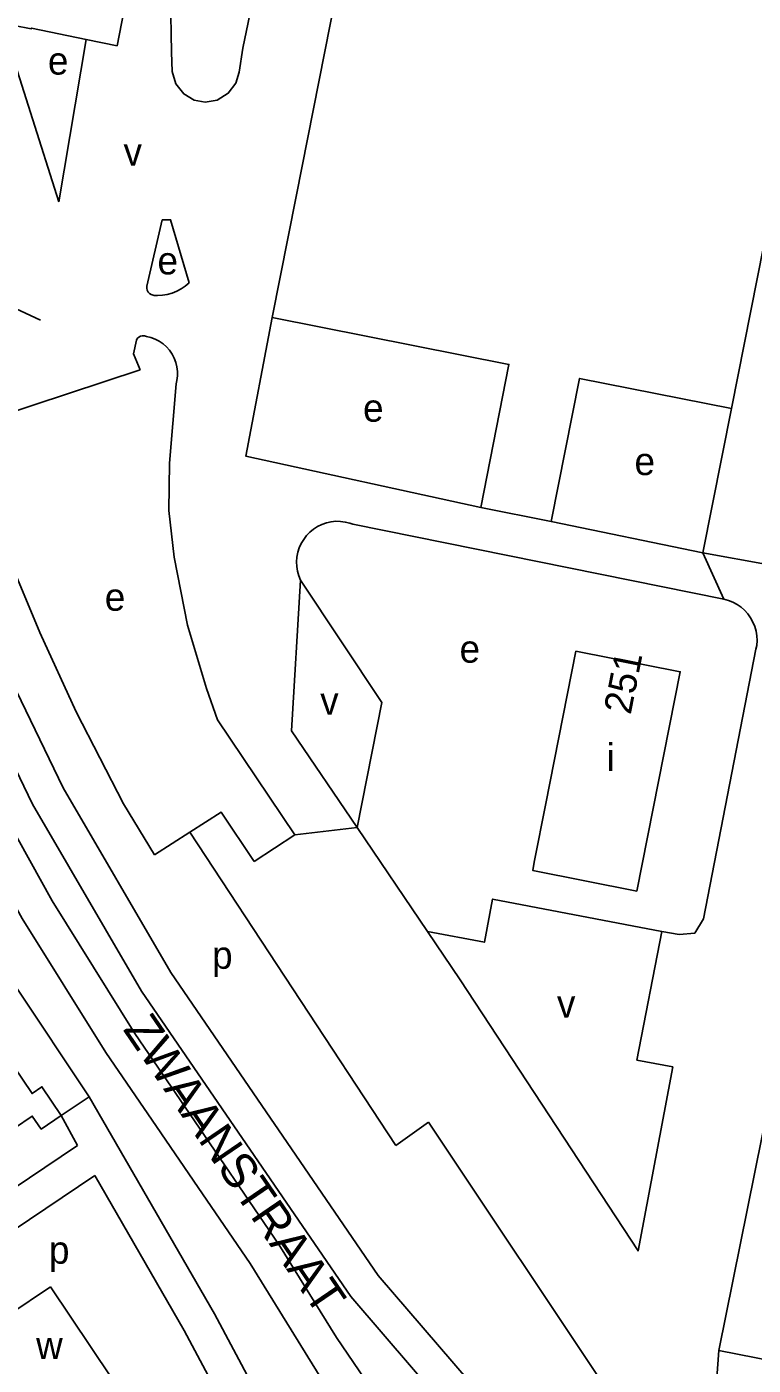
# Model space of a CAD drawing. Extents: x 158356 to 159894, y 383831 to 385260.
# Drawn here: x 159274 to 159379.2, y 384580.8 to 384774.6 of the extents above; entities that cross this region are included whole.
import ezdxf

# ---------------------------------------------------------------- set-up
doc = ezdxf.new("R2010")
doc.units = 0
for name, color, linetype in [('BLT_Basislijn', 7, 'Continuous'), ('BLT_Bebouwing', 7, 'Continuous'), ('BLT_Centroide', 7, 'Continuous'), ('BLT_Huisnummer', 7, 'Continuous'), ('BLT_Straatnaam', 7, 'Continuous'), ('BLT_Vlakafsluiter', 7, 'Continuous')]:
    doc.layers.add(name, color=color, linetype=linetype)

msp = doc.modelspace()

# ---------------------------------------------------------------- linework, layer by layer
at = {"layer": 'BLT_Basislijn'}
for p, q in [((159314.76, 384817.72), (159305.27, 384771.47)), ((159294.58, 384794.58), (159294.93, 384770.9)), ((159270.42, 384775.13), (159278.64, 384749.24)), ((159282.6, 384772.76), (159278.64, 384749.24)), ((159305.27, 384771.47), (159304.74, 384768.02)), ((159293.58, 384746.65), (159291.36, 384737.04)), ((159275.96, 384732.1), (159270.27, 384734.75)), ((159289.85, 384729.19), (159289.46, 384727.24)), ((159289.46, 384727.24), (159290.42, 384724.92)), ((159263.67, 384716.09), (159290.42, 384724.92)), ((159371.93, 384698.43), (159376.06, 384719.31)), ((159321.22, 384702.57), (159374.94, 384691.71)), ((159349.94, 384702.97), (159371.93, 384698.43)), ((159371.93, 384698.43), (159381.53, 384696.68)), ((159379.61, 384684.48), (159372.02, 384645.44)), ((159297.62, 384657.98), (159292.49, 384654.69)), ((159327.44, 384612.58), (159297.62, 384657.98)), ((159321.85, 384658.63), (159332.04, 384643.58)), ((159332.04, 384643.58), (159336.77, 384636.6)), ((159362.33, 384624.96), (159365.97, 384643.6)), ((159368.48, 384643.14), (159365.97, 384643.6)), ((159283.03, 384619.67), (159272.34, 384635.69)), ((159278.96, 384616.95), (159281.32, 384612.62)), ((159292.78, 384615.33), (159298.81, 384606.52)), ((159332.15, 384615.97), (159327.44, 384612.58)), ((159409.74, 384500), (159332.15, 384615.97)), ((159257.08, 384596.26), (159281.32, 384612.62)), ((159259.87, 384592.11), (159283.82, 384608.28)), ((159374.24, 384582.91), (159373.95, 384578.96))]:
    msp.add_line(p, q, dxfattribs=at)
for points in [[(159078.95, 384989.43), (159096.2, 384978.92), (159116.42, 384963.88), (159133.76, 384948.84), (159152.75, 384928.69), (159175.27, 384898.83), (159191.66, 384869.8), (159265.75, 384692.27), (159279.24, 384664.38), (159294.85, 384637.65), (159324.9, 384593.77), (159342.37, 384573.46), (159351.56, 384565.34), (159355.82, 384562.28)], [(159292.78, 384615.33), (159285.44, 384626.08), (159273.33, 384645.49), (159263.43, 384663.32), (159251.53, 384689.59), (159213.29, 384782.3)], [(159225.16, 384776.55), (159261.19, 384690.21), (159274.82, 384662.03), (159290.62, 384634.97), (159320.93, 384590.72)], [(159221.67, 384775.1), (159256.12, 384691.58), (159267.9, 384665.57), (159277.64, 384648.03), (159289.62, 384628.82), (159296.91, 384618.16)], [(159298.24, 384763.98), (159296.72, 384764.87), (159295.57, 384766.33), (159295.06, 384768.09), (159294.93, 384770.9)], [(159304.74, 384768.02), (159304.27, 384766.41), (159303.17, 384764.95), (159301.58, 384763.98), (159299.84, 384763.69), (159298.24, 384763.98)], [(159293.58, 384746.65), (159294.82, 384746.65), (159297.48, 384737.49)], [(159291.36, 384737.04), (159291.35, 384736.74), (159291.41, 384736.44), (159291.56, 384736.18), (159291.76, 384735.96), (159292.02, 384735.8), (159292.31, 384735.72), (159292.42, 384735.7)], [(159296.93, 384737.03), (159296.34, 384736.62), (159295.7, 384736.28), (159295.04, 384736.01), (159294.34, 384735.82), (159293.63, 384735.71), (159292.91, 384735.68), (159292.42, 384735.7)], [(159297.48, 384737.49), (159296.93, 384737.03)], [(159309.53, 384732.51), (159305.72, 384712.39), (159339.73, 384705)], [(159289.85, 384729.19), (159289.99, 384729.45), (159290.2, 384729.65), (159290.45, 384729.8), (159290.73, 384729.86), (159291.02, 384729.86), (159291.32, 384729.76)], [(159291.32, 384729.76), (159291.96, 384729.6), (159292.58, 384729.36), (159293.17, 384729.06), (159293.72, 384728.68), (159294.21, 384728.24), (159294.65, 384727.74), (159295.03, 384727.2)], [(159295.03, 384727.2), (159295.34, 384726.61), (159295.58, 384725.99), (159295.74, 384725.35), (159295.82, 384724.69), (159295.82, 384724.03), (159295.74, 384723.37), (159295.64, 384722.91)], [(159295.64, 384722.91), (159294.67, 384711.39), (159294.58, 384704.56), (159295.34, 384697.78), (159297.27, 384687.96), (159300, 384678.75), (159301.62, 384674.22)], [(159263.67, 384716.09), (159275.85, 384686.88), (159281.11, 384675.39), (159288.01, 384662.09), (159292.49, 384654.69)], [(159313.65, 384694.45), (159313.38, 384695.09), (159313.2, 384695.75), (159313.09, 384696.43), (159313.06, 384697.12), (159313.11, 384697.81), (159313.24, 384698.49), (159313.45, 384699.15), (159313.74, 384699.78), (159314.09, 384700.37), (159314.51, 384700.92), (159314.99, 384701.41), (159315.52, 384701.85), (159316.11, 384702.22), (159316.73, 384702.52), (159317.38, 384702.75), (159318.05, 384702.91), (159318.74, 384702.98), (159319.43, 384702.97), (159320.11, 384702.88), (159320.78, 384702.72), (159321.22, 384702.57)], [(159313.65, 384694.45), (159312.32, 384672.64), (159321.85, 384658.63)], [(159313.65, 384694.45), (159325.43, 384676.76), (159321.85, 384658.63)], [(159374.94, 384691.71), (159375.61, 384691.53), (159376.26, 384691.28), (159376.87, 384690.95), (159377.44, 384690.55), (159377.96, 384690.1), (159378.43, 384689.58), (159378.83, 384689.01), (159379.17, 384688.4), (159379.43, 384687.76), (159379.62, 384687.09), (159379.73, 384686.41), (159379.76, 384685.71), (159379.71, 384685.02), (159379.61, 384684.48)], [(159301.62, 384674.22), (159312.79, 384657.57)], [(159306.9, 384653.72), (159302.12, 384660.87), (159297.62, 384657.98)], [(159312.79, 384657.57), (159306.9, 384653.72)], [(159365.97, 384643.6), (159341.45, 384648.27), (159340.26, 384642.02), (159332.04, 384643.58)], [(159368.48, 384643.14), (159370.74, 384643.35), (159372.02, 384645.44)], [(159362.33, 384624.96), (159367.55, 384623.97), (159362.53, 384597.35), (159336.77, 384636.6)], [(159312.59, 384566.87), (159301.16, 384588.23), (159283.03, 384619.67)], [(159296.91, 384618.16), (159310.51, 384598.25), (159318.85, 384584.79), (159334.25, 384562.19), (159334.63, 384561.64)], [(159283.82, 384608.28), (159296.79, 384585.8), (159308.38, 384564.12)], [(159328.22, 384558.45), (159320.65, 384572.4), (159306.32, 384595.52), (159298.81, 384606.52)], [(159320.93, 384590.72), (159338.79, 384569.96), (159342.29, 384566.79), (159342.73, 384565.76), (159342.55, 384564.64), (159341.83, 384563.78), (159340.76, 384563.45), (159336.83, 384562.74), (159334.63, 384561.64)]]:
    msp.add_lwpolyline(points, dxfattribs=at)
at = {"layer": 'BLT_Bebouwing'}
for p, q in [((159339.73, 384705), (159349.94, 384702.97)), ((159374.24, 384582.91), (159397.82, 384700.1)), ((159349.18, 384662.12), (159353.53, 384684.2)), ((159347.5, 384653.63), (159349.18, 384662.12)), ((159286.26, 384578.98), (159277.4, 384592.14))]:
    msp.add_line(p, q, dxfattribs=at)
for points in [[(159376.06, 384719.31), (159414.39, 384912.96), (159428.71, 384985.2)], [(159350.35, 384938.79), (159312.99, 384750), (159309.53, 384732.51)], [(159274.13, 384784.98), (159276.62, 384784.49), (159276.59, 384784.38), (159289.06, 384782.04), (159287.05, 384771.84), (159282.6, 384772.76)], [(159282.6, 384772.76), (159274.65, 384774.4), (159274.63, 384774.29), (159272.14, 384774.79)], [(159309.53, 384732.51), (159343.82, 384725.7), (159339.73, 384705)], [(159349.94, 384702.97), (159354.05, 384723.67), (159376.06, 384719.31)], [(159353.53, 384684.2), (159368.63, 384681.21), (159362.37, 384649.45)], [(159362.37, 384649.45), (159347.27, 384652.44), (159347.5, 384653.63)], [(159272.06, 384624.13), (159274.74, 384620.13), (159276.17, 384621.1), (159278.96, 384616.95)], [(159278.96, 384616.95), (159276.08, 384614.97), (159274.77, 384616.86), (159269.59, 384613.36)], [(159277.4, 384592.14), (159265.31, 384584.02)], [(159393.96, 384553.55), (159398.81, 384578.09), (159374.24, 384582.91)]]:
    msp.add_lwpolyline(points, dxfattribs=at)
at = {"layer": 'BLT_Vlakafsluiter'}
for p, q in [((159371.93, 384698.43), (159374.94, 384691.71)), ((159312.79, 384657.57), (159321.85, 384658.63)), ((159278.96, 384616.95), (159283.03, 384619.67))]:
    msp.add_line(p, q, dxfattribs=at)

# ---------------------------------------------------------------- texts
at = {"layer": 'BLT_Centroide'}
for s, p in [('e', (159277.04, 384767.66)), ('e', (159292.91, 384738.73)), ('e', (159322.69, 384717.4)), ('e', (159362.01, 384709.67)), ('e', (159285.28, 384690.03)), ('e', (159336.67, 384682.51)), ('i', (159357.95, 384666.81)), ('p', (159300.82, 384638.19)), ('p', (159277.19, 384595.49)), ('w', (159275.33, 384581.68))]:
    msp.add_text(s, height=4, dxfattribs=at).set_placement(p)
for p in [(159288.05, 384754.47), (159316.53, 384674.97), (159350.83, 384631.11)]:
    msp.add_text('v', height=4, rotation=1, dxfattribs=at).set_placement(p)
at = {"layer": 'BLT_Huisnummer'}
msp.add_text('251', height=4, rotation=78.8063, dxfattribs=at).set_placement((159361.45, 384674.88))
at = {"layer": 'BLT_Straatnaam'}
msp.add_text('ZWAANSTRAAT', height=5, rotation=304.326, dxfattribs=at).set_placement((159287.83, 384629.4))

doc.saveas('drawing.dxf')
